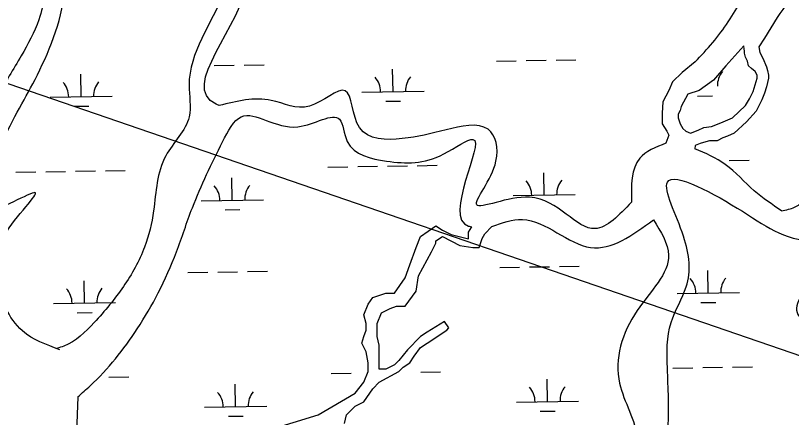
# Model space of a CAD drawing. Extents: x 3855477 to 3893699, y 299188 to 325115.
# Drawn here: x 3884195 to 3885443, y 320734 to 321382 of the extents above; entities that cross this region are included whole.
import ezdxf

# ---------------------------------------------------------------- set-up
doc = ezdxf.new("R2010")
doc.units = 0
for name, color, linetype in [('V-TOPO-SHOR', 7, 'Continuous'), ('V-UTIL-LINE', 7, 'Continuous'), ('V-WETL-SWMP', 7, 'Continuous')]:
    doc.layers.add(name, color=color, linetype=linetype)

msp = doc.modelspace()

# ---------------------------------------------------------------- linework, layer by layer
at = {"layer": 'V-TOPO-SHOR'}
for points in [[(3885419.9, 321378.5), (3885400, 321344.9), (3885390.8, 321331.1), (3885392.4, 321322), (3885396.9, 321312.8), (3885403.1, 321299), (3885404.6, 321292.9), (3885406.1, 321285.3), (3885406.1, 321280.7), (3885403.1, 321266.9), (3885400, 321256.2), (3885395.4, 321245.5), (3885386.2, 321227.2), (3885371, 321210.4), (3885351.1, 321192), (3885340.4, 321187.4), (3885332.7, 321184.4), (3885323.6, 321179.8), (3885311.3, 321179.8), (3885305.2, 321178.3), (3885296.1, 321175.2), (3885288.4, 321172.2), (3885287.6, 321167)], [(3885366.4, 321332.7), (3885337.3, 321300.6), (3885317.5, 321277.6), (3885294.5, 321260.8), (3885276.2, 321254.7), (3885265.5, 321234.8), (3885264, 321228.7), (3885260.9, 321222.6), (3885260.9, 321216.5), (3885264, 321207.3), (3885268.5, 321199.7), (3885273.1, 321195.1), (3885280.8, 321192), (3885293, 321196.6), (3885302.2, 321201.2), (3885314.4, 321202.7), (3885329.7, 321208.8), (3885348, 321216.5), (3885369.4, 321236.4), (3885375.5, 321247.1), (3885381.7, 321259.3), (3885387.8, 321280.7), (3885387.8, 321285.3), (3885384.7, 321291.4), (3885378.6, 321296), (3885374, 321300.6), (3885372.5, 321308.2), (3885369.4, 321314.3), (3885367.8, 321321), (3885367.3, 321324.6), (3885366.8, 321327.1), (3885366.4, 321332.7)], [(3885288.2, 321307), (3885267, 321289.9), (3885251.7, 321274.6), (3885245.6, 321260.8), (3885236.4, 321242.5), (3885234.9, 321224.1), (3885234.9, 321213.4), (3885234.9, 321207.3), (3885242.6, 321195.1), (3885245.6, 321189), (3885241.2, 321175.9)], [(3884601.2, 320713.6), (3884681.8, 320738.1), (3884741.3, 320773.1), (3884755.3, 320790.6), (3884762.3, 320808.1), (3884762.3, 320822.1), (3884758.8, 320839.7), (3884751.8, 320853.7), (3884755.3, 320864.2), (3884758.8, 320874.7), (3884758.8, 320885.2), (3884755.3, 320899.2), (3884762.3, 320916.7), (3884769.3, 320927.2), (3884790.3, 320934.2), (3884804.3, 320934.2), (3884821.8, 320958.7), (3884828.9, 320979.8), (3884839.4, 321007.8), (3884846.4, 321025.3), (3884870.9, 321042.8), (3884881.4, 321035.8), (3884895.4, 321028.8), (3884923.4, 321021.8), (3884923.4, 321032.3), (3884929, 321041.1)], [(3884723.8, 320724.1), (3884727.3, 320738.1), (3884741.3, 320752.1), (3884755.3, 320759.1), (3884769.3, 320780.1), (3884779.8, 320790.6), (3884811.3, 320808.1), (3884818.3, 320815.1), (3884828.9, 320822.1), (3884835.9, 320832.7), (3884846.4, 320846.7), (3884856.9, 320853.7), (3884856.9, 320853.7), (3884888.4, 320874.7), (3884891.9, 320878.2), (3884884.9, 320888.7), (3884856.9, 320871.2), (3884846.4, 320864.2), (3884825.3, 320843.2), (3884811.3, 320825.6), (3884804.3, 320818.6), (3884790.3, 320811.6), (3884779.8, 320811.6), (3884779.8, 320822.1), (3884779.8, 320836.2), (3884779.8, 320850.2), (3884776.3, 320864.2), (3884776.3, 320871.2), (3884776.3, 320885.2), (3884783.3, 320902.7), (3884797.3, 320909.7), (3884807.8, 320913.2), (3884821.8, 320913.2), (3884839.4, 320937.7), (3884842.9, 320962.2), (3884863.9, 321000.8), (3884870.9, 321014.8), (3884870.9, 321018.3), (3884881.4, 321025.3), (3884909.4, 321011.3), (3884930.4, 321007.8), (3884940.9, 321007.8), (3884945.2, 321022.3), (3884949.8, 321030), (3884961, 321041.4)], [(3884294.8, 320767.4), (3884293, 320710.1), (3884293, 320685.6), (3884307, 320654), (3884331.5, 320626), (3884338.5, 320626), (3884357.4, 320629.4)]]:
    msp.add_lwpolyline(points, dxfattribs=at)
for points in [[(3883194.7, 321185.6), (3883200, 321245.1), (3883282.9, 321399.6), (3883315.9, 321463), (3883368.8, 321547.1), (3883442, 321592.6), (3883502.2, 321559.1), (3883548.7, 321491.7), (3883586.3, 321424.7), (3883619.9, 321349.4), (3883633.8, 321284.8), (3883635.4, 321204.1), (3883635.5, 321153.9), (3883705.5, 321047.5), (3883690.2, 320967), (3883727, 321063.7), (3883672, 321209.1), (3883753.2, 321240), (3883834.3, 321277), (3883870.7, 321337), (3883907.1, 321419.2), (3883936.2, 321487.6), (3883985.2, 321538.6), (3884058.3, 321572.2), (3884101.1, 321655.1), (3884058.9, 321755.8), (3884030.8, 321841.6), (3884042, 321968.6), (3884078.9, 322027.8), (3884144.5, 322093.4), (3884230.6, 322167.5), (3884293.2, 322211.8), (3884352.3, 322257.2), (3884435.6, 322322.4), (3884532.8, 322396.1), (3884598.1, 322470.8), (3884664.3, 322585.7), (3884702.2, 322625.7)], [(3885123.1, 322380.5), (3885117, 322306.8), (3885111.8, 322219.3), (3885080.3, 322129.1), (3885021.4, 322064.7), (3884944.7, 321986.7), (3884843.4, 321887.2), (3884775.5, 321875.4), (3884715.4, 321946.9), (3884709.9, 322071), (3884725.5, 322130.3), (3884829.3, 322198.8), (3884884.6, 322155), (3884963, 322102.1), (3884843.5, 322231.2), (3884857.7, 322285.9), (3884829.3, 322255.5), (3884771.4, 322215.2), (3884717.9, 322174.5), (3884673.4, 322085.3), (3884670.1, 321996.5), (3884549.8, 321925.3), (3884499.2, 321947.6), (3884446.6, 321918.1), (3884355.3, 321843.3), (3884306, 321806.4), (3884255, 321736.4), (3884244.7, 321672.6), (3884239.1, 321554), (3884244.5, 321458.2), (3884232, 321374.8), (3884203.8, 321316.7), (3884165.7, 321251.9), (3884134.3, 321183.3), (3884118.1, 321108.6), (3884124.8, 321032.5)], [(3884265.7, 320843.2), (3884206, 320873.3), (3884164.5, 320955.9), (3884176.8, 321028), (3884225.9, 321096.3), (3884148.8, 321068.6), (3884164.7, 321159.7), (3884226, 321278.5), (3884273.7, 321420.5), (3884268.1, 321536.4), (3884270.8, 321647), (3884286.5, 321712.6), (3884312.8, 321769.4), (3884468.8, 321864.6), (3884485, 321911.2), (3884537.7, 321892.4), (3884617.1, 321919.4), (3884673.4, 321949.6), (3884734.1, 321862.5), (3884822.1, 321844.6), (3884882.1, 321871.8), (3884928.2, 321918.7), (3884985.3, 321984.8), (3885036.6, 322033.4), (3885096.4, 322093), (3885142.1, 322152.8), (3885138, 322229.8), (3885144.5, 322291.5), (3885194.1, 322326.7), (3885227.7, 322317.9)], [(3885304.3, 322272.1), (3885244.3, 322228.9), (3885234.8, 322162), (3885226.9, 322097), (3885176.7, 322042.8), (3885096.4, 321980.9), (3885030.6, 321918), (3885014.2, 321859.4), (3885017.4, 321780.7), (3884953.3, 321769.5), (3884886.2, 321764.3), (3884809.4, 321743.4), (3884706.6, 321743), (3884663.2, 321696.5), (3884570.8, 321678.5), (3884519.7, 321638), (3884492.8, 321581.5), (3884539.7, 321467.6), (3884530.1, 321418.4), (3884473.9, 321269.1), (3884473.9, 321218.5), (3884436.4, 321155.6), (3884416.7, 321067.1), (3884402.4, 321008.6), (3884368.2, 320944.9), (3884321.2, 320886.9), (3884272.6, 320849), (3884261.3, 320845.2)], [(3884522.3, 321236.6), (3884517.4, 321238.7), (3884568, 321441.3), (3884537.7, 321587.1), (3884596.4, 321651.9), (3884703.7, 321678.2), (3884726, 321718.7), (3884798.9, 321712.1), (3884910.3, 321737), (3884957.1, 321735.4), (3885035, 321755.5), (3885033.3, 321846.5), (3885061.2, 321918.3), (3885116.2, 321959.2), (3885214.7, 322016.1), (3885280.4, 322095.8), (3885264.4, 322165.4), (3885324.8, 322209), (3885385.1, 322202.4)], [(3885288.2, 321307), (3885316.4, 321338), (3885363, 321406.8), (3885433.6, 321573.1), (3885446.9, 321654.2), (3885330.4, 321640.9), (3885284.7, 321637.9), (3885298, 321670.4), (3885389.4, 321679.2), (3885449.5, 321708.2), (3885556.6, 321763.2), (3885634.3, 321792.5), (3885700.5, 321813.4), (3885766.8, 321825.2), (3885843.4, 321827.3), (3885955.6, 321785.4), (3886026.3, 321733.8), (3886154.6, 321696.9), (3886133.8, 321723.1)], [(3885427.1, 321067.1), (3885448.1, 321072.6), (3885484.5, 321196.2), (3885545.3, 321299.5), (3885531.3, 321384.9), (3885557, 321457.9), (3885662.2, 321452.2), (3885699, 321382.9), (3885799.6, 321315.6), (3885861.6, 321244.8), (3885920.1, 321264.8), (3885926.1, 321362.2), (3885963.5, 321414.4), (3885990.4, 321537.9), (3886010.1, 321587.8), (3885878.9, 321565.7), (3885732.9, 321612.9), (3885657.7, 321615.8), (3885572.1, 321592.1), (3885512.8, 321567), (3885461.5, 321508.8), (3885450.4, 321432), (3885419.9, 321378.5)], [(3885185.8, 321080.7), (3885127.1, 321038.2), (3885021.7, 321088.8), (3884936.7, 321076.7), (3884967.7, 321147), (3884954.9, 321198.2), (3884887.5, 321197.4), (3884816.9, 321183.2), (3884748, 321201), (3884724.9, 321260.4), (3884667.7, 321235.6), (3884606.2, 321244.8), (3884522.3, 321236.6)], [(3884527.5, 321178), (3884557.9, 321218.5), (3884649.1, 321202.3), (3884715.9, 321214.4), (3884728.5, 321178.8), (3884791.4, 321147.1), (3884883.8, 321158.5), (3884930.6, 321182), (3884923.5, 321042.3), (3884929, 321041.1)], [(3884294.8, 320767.4), (3884314.8, 320785), (3884390.5, 320876.9), (3884424.4, 320934.7), (3884453.5, 321000.7), (3884479.2, 321071.8), (3884527.5, 321178)], [(3885241.2, 321175.9), (3885199, 321151.6), (3885185.8, 321080.7)], [(3885427.1, 321067.1), (3885383.3, 321099), (3885336.7, 321141.5), (3885287.6, 321167)], [(3885245.5, 320764.8), (3885243.5, 320813.4), (3885249.4, 320886.9), (3885273.8, 320944.7), (3885269.4, 321026.1), (3885243.5, 321113.1), (3885364.2, 321066.1), (3885422.9, 321031.4), (3885491.6, 321019.2), (3885566.9, 321030.1), (3885491.1, 320963.2), (3885453.5, 320899.9), (3885509, 320876.4), (3885577.3, 320936.6), (3885646.6, 320995.7), (3885755.9, 321017.9), (3885859.2, 321030.1), (3885944.4, 321008.9)], [(3884961, 321041.4), (3885010.2, 321052.9), (3885120, 321007.8), (3885221.2, 321052.4)], [(3885221.2, 321052.4), (3885245.5, 320995.7), (3885194.9, 320906.5), (3885166.6, 320789.1), (3885195.3, 320699.1), (3885162.2, 320605.3), (3885102, 320523.9), (3885066.1, 320463.5)], [(3885204, 320592.2), (3885239.5, 320679.7), (3885245.5, 320764.8)]]:
    msp.add_spline(points, degree=3, dxfattribs=at)
at = {"layer": 'V-UTIL-LINE'}
msp.add_lwpolyline([(3878833.4, 323112.8), (3887889.7, 319996.5), (3891385.6, 317757.3)], dxfattribs=at)
at = {"layer": 'V-WETL-SWMP'}
for p, q in [((3884968.3, 321308.2), (3885000.3, 321308.7)), ((3885016.3, 321309), (3885048.3, 321309.5)), ((3885064.3, 321309.8), (3885096.3, 321310.3)), ((3884514.5, 321300.8), (3884546.5, 321301.4)), ((3884562.5, 321301.6), (3884594.5, 321302.1)), ((3884802, 321259.1), (3884801.4, 321295.1)), ((3884300.2, 321250.9), (3884299.6, 321286.9)), ((3884752, 321258.3), (3884852, 321259.9)), ((3884250.2, 321250.1), (3884350.2, 321251.7)), ((3884790.3, 321243.5), (3884814.3, 321243.8)), ((3885292.1, 321251.6), (3885316.1, 321252)), ((3884288.4, 321235.3), (3884312.4, 321235.7)), ((3885343, 321147.8), (3885375, 321148.3)), ((3884291.3, 321130.7), (3884323.3, 321131.2)), ((3884339.3, 321131.5), (3884371.3, 321132)), ((3884697.2, 321137.3), (3884729.2, 321137.8)), ((3884745.2, 321138.1), (3884777.2, 321138.6)), ((3884793.1, 321138.9), (3884825.1, 321139.4)), ((3884841.1, 321139.6), (3884873.1, 321140.2)), ((3884195.3, 321129.1), (3884227.3, 321129.6)), ((3884243.3, 321129.9), (3884275.3, 321130.4)), ((3884543.4, 321084), (3884542.8, 321120)), ((3885045.3, 321092.2), (3885044.7, 321128.2)), ((3884493.4, 321083.2), (3884593.4, 321084.8)), ((3884995.3, 321091.4), (3885095.3, 321093)), ((3884531.7, 321068.4), (3884555.7, 321068.8)), ((3884519.9, 320968.2), (3884551.9, 320968.7)), ((3884567.9, 320969), (3884599.9, 320969.5)), ((3884973.7, 320975.6), (3885005.7, 320976.1)), ((3885021.7, 320976.4), (3885053.7, 320976.9)), ((3885069.7, 320977.2), (3885101.7, 320977.7)), ((3885309.3, 320934.6), (3885308.7, 320970.6)), ((3884471.9, 320967.4), (3884503.9, 320967.9)), ((3884305.6, 320918.3), (3884305, 320954.3)), ((3885259.3, 320933.8), (3885359.3, 320935.4)), ((3884255.6, 320917.5), (3884355.6, 320919.1)), ((3885297.5, 320919), (3885321.5, 320919.4)), ((3884293.9, 320902.7), (3884317.9, 320903)), ((3884846.6, 320807), (3884878.6, 320807.5)), ((3885252.4, 320813.6), (3885284.4, 320814.1)), ((3885300.4, 320814.4), (3885332.4, 320814.9)), ((3885348.4, 320815.2), (3885380.4, 320815.7)), ((3884344.7, 320798.8), (3884376.7, 320799.3)), ((3884702.6, 320804.7), (3884734.6, 320805.2)), ((3885050.7, 320759.6), (3885050.1, 320795.6)), ((3884548.8, 320751.4), (3884548.3, 320787.4)), ((3885000.7, 320758.8), (3885100.7, 320760.4)), ((3884498.8, 320750.6), (3884598.8, 320752.2)), ((3885038.9, 320744), (3885062.9, 320744.3)), ((3884537.1, 320735.8), (3884561.1, 320736.2))]:
    msp.add_line(p, q, dxfattribs=at)
for centre, start, end in [((3884746.8, 321258.7), 0.1615, 41.7052), ((3884857.3, 321260.5), 140.1615, 181.7052), ((3885359.1, 321268.6), 140.1615, 181.7052), ((3884245, 321250.5), 0.1615, 41.7052), ((3884355.4, 321252.3), 140.1615, 181.7052), ((3884488.2, 321083.6), 0.1615, 41.7052), ((3884598.6, 321085.4), 140.1615, 181.7052), ((3884990, 321091.8), 0.1615, 41.7052), ((3885100.5, 321093.6), 140.1615, 181.7052), ((3885254.1, 320934.2), 0.1615, 41.7052), ((3885364.5, 320936), 140.1615, 181.7052), ((3884250.4, 320917.9), 0.1615, 41.7052), ((3884360.8, 320919.7), 140.1615, 181.7052), ((3884995.4, 320759.2), 0.1615, 41.7052), ((3885105.9, 320761), 140.1615, 181.7052), ((3884493.6, 320751), 0.1615, 41.7052), ((3884604.1, 320752.8), 140.1615, 181.7052)]:
    msp.add_arc(centre, 35.2, start, end, dxfattribs=at)

doc.saveas('drawing.dxf')
